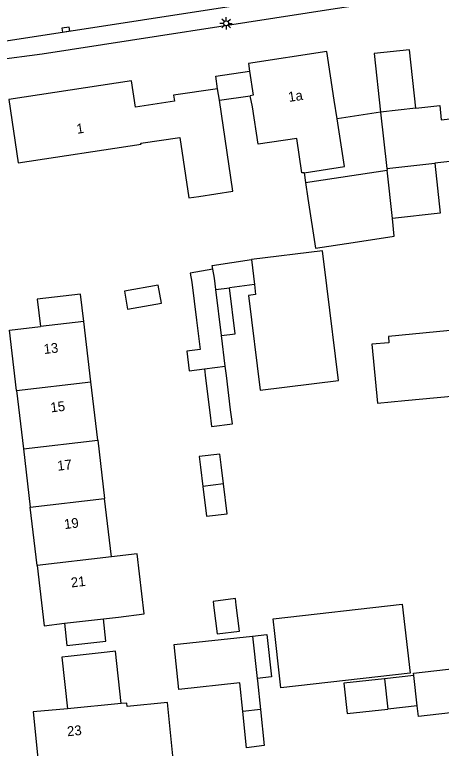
# Model space of a CAD drawing. Extents: x 140000 to 143000, y 403500 to 406000.
# Drawn here: x 140507.5 to 140550.9, y 403776.7 to 403851.4 of the extents above; entities that cross this region are included whole.
import ezdxf

# ---------------------------------------------------------------- set-up
doc = ezdxf.new("R2010")
doc.units = 0
for name, color, linetype in [('gg-anno-huisnummerreeks BGT', 7, 'Continuous'), ('gg-bbg-bijgebouw', 7, 'Continuous'), ('gg-bbg-hoofdgebouw', 7, 'Continuous'), ('gg-bbg-luifel en loopbrug', 7, 'Continuous'), ('gg-bbg-overig bouwwerk', 7, 'Continuous'), ('gg-bbg-tussenscheiding', 7, 'Continuous'), ('gg-knt-verharding', 7, 'Continuous'), ('gt-symb-kolk', 7, 'Continuous'), ('gt-symb-lichtmast', 7, 'Continuous')]:
    doc.layers.add(name, color=color, linetype=linetype)

# ---------------------------------------------------------------- blocks, each defined once
blk = doc.blocks.new('gt0-KOLK')
at = {"layer": 'gt-symb-kolk'}
blk.add_lwpolyline([(0, 0), (0.375, 0), (0.375, 0.4), (-0.375, 0.4), (-0.375, 0), (0, 0)], dxfattribs=at)
blk = doc.blocks.new('gt0-LMAST')
at = {"layer": 'gt-symb-lichtmast'}
for p, q in [((-0.182, 0.173), (-0.447, 0.438)), ((-0.005, 0.246), (-0.005, 0.621)), ((0.172, 0.173), (0.437, 0.438)), ((-0.255, -0.004), (-0.63, -0.004)), ((-0.182, -0.181), (-0.447, -0.446)), ((-0.005, -0.254), (-0.005, -0.629)), ((0.437, -0.446), (0.172, -0.181)), ((0.245, -0.004), (0.62, -0.004))]:
    blk.add_line(p, q, dxfattribs=at)
blk.add_circle((-0.005, -0.004), 0.25, dxfattribs=at)

msp = doc.modelspace()

# ---------------------------------------------------------------- linework, layer by layer
at = {"layer": 'gg-bbg-bijgebouw'}
for p, q in [((140537.108, 403834.298), (140545.412, 403835.557)), ((140545.953, 403830.625), (140545.412, 403835.557)), ((140531.586, 403826.438), (140531.9, 403823.887)), ((140528.542, 403818.69), (140527.961, 403823.404)), ((140528.925, 403815.575), (140528.542, 403818.69)), ((140531.713, 403788.088), (140532.185, 403783.78)), ((140548.484, 403780.991), (140548.135, 403784.077)), ((140545.154, 403783.74), (140545.503, 403780.655)), ((140532.511, 403780.604), (140530.715, 403780.391))]:
    msp.add_line(p, q, dxfattribs=at)
for points in [[(140537.108, 403834.298), (140537.358, 403832.65), (140538.122, 403827.603), (140541.949, 403828.183), (140546.151, 403828.82), (140545.953, 403830.625)], [(140531.9, 403823.887), (140532.026, 403822.867), (140531.309, 403822.779), (140532.497, 403813.141), (140540.478, 403814.124), (140539.291, 403823.762), (140538.851, 403827.333), (140531.586, 403826.438)], [(140527.66, 403825.455), (140525.355, 403825.048), (140525.515, 403824.141), (140525.992, 403820.263), (140526.361, 403817.269), (140525.008, 403817.102), (140525.252, 403815.123), (140526.798, 403815.313)], [(140527.961, 403823.404), (140527.82, 403824.548), (140527.66, 403825.455)], [(140526.798, 403815.313), (140526.914, 403814.373), (140527.344, 403810.876), (140527.521, 403809.441), (140529.649, 403809.704), (140529.472, 403811.139), (140529.041, 403814.635), (140528.925, 403815.575)], [(140528.736, 403803.586), (140528.496, 403805.533), (140528.362, 403806.623), (140526.273, 403806.366), (140526.407, 403805.276), (140526.647, 403803.329)], [(140526.647, 403803.329), (140527.021, 403800.292), (140529.11, 403800.55), (140528.736, 403803.586)], [(140530.379, 403788.594), (140530.052, 403791.248), (140529.972, 403791.898), (140527.697, 403791.618), (140527.777, 403790.968), (140528.104, 403788.313), (140530.379, 403788.594)], [(140546.967, 403791.33), (140547.761, 403784.298), (140534.589, 403782.81), (140534.45, 403784.036), (140533.964, 403788.342), (140533.794, 403789.842), (140546.967, 403791.33)], [(140530.715, 403780.391), (140530.411, 403783.324), (140524.21, 403782.646), (140523.711, 403787.214), (140531.713, 403788.088)], [(140548.135, 403784.077), (140548.109, 403784.309), (140555.818, 403785.179), (140556.315, 403780.773), (140548.606, 403779.903), (140548.484, 403780.991)], [(140532.185, 403783.78), (140532.213, 403783.521), (140532.511, 403780.604)], [(140545.154, 403783.74), (140541.008, 403783.272), (140541.356, 403780.187), (140545.503, 403780.655)]]:
    msp.add_lwpolyline(points, dxfattribs=at)
at = {"layer": 'gg-bbg-hoofdgebouw'}
for p, q in [((140528.326, 403842.664), (140528.15, 403843.84)), ((140548.356, 403841.861), (140544.761, 403841.462)), ((140544.761, 403841.462), (140545.392, 403835.735)), ((140545.392, 403835.735), (140550.271, 403836.273)), ((140514.51, 403820.145), (140510.09, 403819.628)), ((140515.23, 403814.002), (140514.51, 403820.145)), ((140515.927, 403808.058), (140515.23, 403814.002)), ((140507.668, 403813.118), (140508.363, 403807.173)), ((140515.927, 403808.058), (140516.623, 403802.113)), ((140508.363, 403807.173), (140509.058, 403801.229)), ((140517.32, 403796.169), (140516.623, 403802.113)), ((140509.753, 403795.285), (140509.058, 403801.229)), ((140512.55, 403789.384), (140516.523, 403789.849)), ((140518.331, 403781.212), (140512.856, 403780.686))]:
    msp.add_line(p, q, dxfattribs=at)
for points in [[(140540.327, 403840.791), (140540.04, 403842.69), (140539.29, 403847.632), (140531.29, 403846.421), (140531.405, 403845.651)], [(140531.405, 403845.651), (140531.77, 403843.201), (140531.46, 403843.132)], [(140528.15, 403843.84), (140523.65, 403843.181), (140523.74, 403842.571), (140519.79, 403841.97), (140519.39, 403844.641), (140506.88, 403842.742), (140507.84, 403836.301), (140520.353, 403838.182), (140520.336, 403838.291), (140524.286, 403838.886), (140525.215, 403832.729), (140526.239, 403832.883), (140529.709, 403833.407), (140528.326, 403842.664)], [(140536.957, 403835.293), (140536.747, 403835.261), (140536.214, 403838.783), (140532.285, 403838.188), (140531.71, 403841.992), (140531.46, 403843.132)], [(140548.356, 403841.861), (140550.79, 403842.131), (140550.92, 403840.681), (140564.239, 403842.131), (140565.22, 403833.181), (140557.468, 403832.327), (140556.955, 403837.006), (140550.271, 403836.273)], [(140536.957, 403835.293), (140541.065, 403835.915), (140540.327, 403840.791)], [(140547.213, 403812.088), (140553.8, 403812.712), (140558.78, 403813.12), (140558.48, 403816.812), (140566.78, 403817.681), (140565.75, 403828.552), (140557.038, 403827.726), (140557.791, 403819.78), (140545.551, 403818.62), (140545.612, 403817.974), (140543.88, 403817.809), (140544.446, 403811.826), (140547.213, 403812.088)], [(140507.668, 403813.118), (140506.95, 403819.26), (140510.09, 403819.628)], [(140516.523, 403789.849), (140518.04, 403790.027), (140520.658, 403790.353), (140519.962, 403796.479), (140517.32, 403796.169)], [(140509.753, 403795.285), (140510.471, 403789.141), (140512.55, 403789.384)], [(140522.529, 403775.423), (140523.618, 403775.531), (140523.042, 403781.326), (140518.921, 403780.916), (140518.886, 403781.265), (140518.331, 403781.212)], [(140512.856, 403780.686), (140509.37, 403780.352), (140509.978, 403774.283)]]:
    msp.add_lwpolyline(points, dxfattribs=at)
at = {"layer": 'gg-bbg-luifel en loopbrug'}
for p, q in [((140528.326, 403842.664), (140531.46, 403843.132)), ((140544.761, 403841.462), (140540.327, 403840.791)), ((140545.392, 403835.735), (140545.412, 403835.557)), ((140536.957, 403835.293), (140537.108, 403834.298)), ((140527.961, 403823.404), (140529.351, 403823.574)), ((140531.9, 403823.887), (140529.351, 403823.574)), ((140548.135, 403784.077), (140545.154, 403783.74)), ((140548.484, 403780.991), (140545.503, 403780.655))]:
    msp.add_line(p, q, dxfattribs=at)
for points in [[(140548.356, 403841.861), (140547.698, 403847.822), (140544.104, 403847.426), (140544.761, 403841.462)], [(140528.15, 403843.84), (140527.956, 403845.136), (140531.405, 403845.651)], [(140550.271, 403836.273), (140550.831, 403831.159), (140545.953, 403830.625)], [(140527.66, 403825.455), (140527.602, 403825.836), (140531.586, 403826.438)], [(140528.542, 403818.69), (140529.932, 403818.86), (140529.351, 403823.574)], [(140514.51, 403820.145), (140514.184, 403822.93), (140509.764, 403822.412), (140510.09, 403819.628)], [(140512.55, 403789.384), (140512.795, 403787.131), (140516.771, 403787.562), (140516.523, 403789.849)], [(140531.713, 403788.088), (140533.155, 403788.251), (140533.641, 403783.945), (140532.185, 403783.78)], [(140518.331, 403781.212), (140517.753, 403786.538), (140516.893, 403786.444), (140512.916, 403786.012), (140512.285, 403785.944), (140512.856, 403780.686)], [(140532.511, 403780.604), (140532.887, 403776.923), (140531.096, 403776.711), (140530.715, 403780.391)]]:
    msp.add_lwpolyline(points, dxfattribs=at)
at = {"layer": 'gg-bbg-overig bouwwerk'}
msp.add_lwpolyline([(140518.654, 403823.224), (140518.983, 403821.379), (140522.429, 403821.993), (140522.101, 403823.838), (140518.654, 403823.224)], dxfattribs=at)
at = {"layer": 'gg-bbg-tussenscheiding'}
for p, q in [((140526.798, 403815.313), (140528.925, 403815.575)), ((140507.668, 403813.118), (140515.23, 403814.002)), ((140508.363, 403807.173), (140515.927, 403808.058)), ((140528.736, 403803.586), (140526.647, 403803.329)), ((140509.058, 403801.229), (140516.623, 403802.113)), ((140517.32, 403796.169), (140509.753, 403795.285))]:
    msp.add_line(p, q, dxfattribs=at)
at = {"layer": 'gg-knt-verharding'}
msp.add_line((140500.27, 403847.752), (140562.382, 403857.344), dxfattribs=at)
msp.add_lwpolyline([(140565.886, 403855.822), (140540.142, 403851.975), (140510.264, 403847.369), (140500.938, 403846.136)], dxfattribs=at)

# ---------------------------------------------------------------- block references
at = {"layer": 'gt-symb-kolk', "rotation": 8.78174626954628}
msp.add_blockref('gt0-KOLK', (140512.713, 403849.674), dxfattribs=at)
at = {"layer": 'gt-symb-lichtmast'}
msp.add_blockref('gt0-LMAST', (140529.016, 403850.51), dxfattribs=at)

# ---------------------------------------------------------------- texts
at = {"layer": 'gg-anno-huisnummerreeks BGT'}
for s, rotation, p in [('1a', 8.6, (140535.418, 403842.495)), ('1', 8.6, (140513.846, 403839.249)), ('13', 6.6, (140510.48, 403816.814)), ('15', 6.6, (140511.175, 403810.869)), ('17', 6.6, (140511.87, 403804.925)), ('19', 6.6, (140512.565, 403798.981)), ('21', 6.6, (140513.26, 403793.036)), ('23', 5.7, (140512.858, 403777.873))]:
    msp.add_text(s, height=1, rotation=rotation, dxfattribs=at).set_placement(p)

doc.saveas('drawing.dxf')
